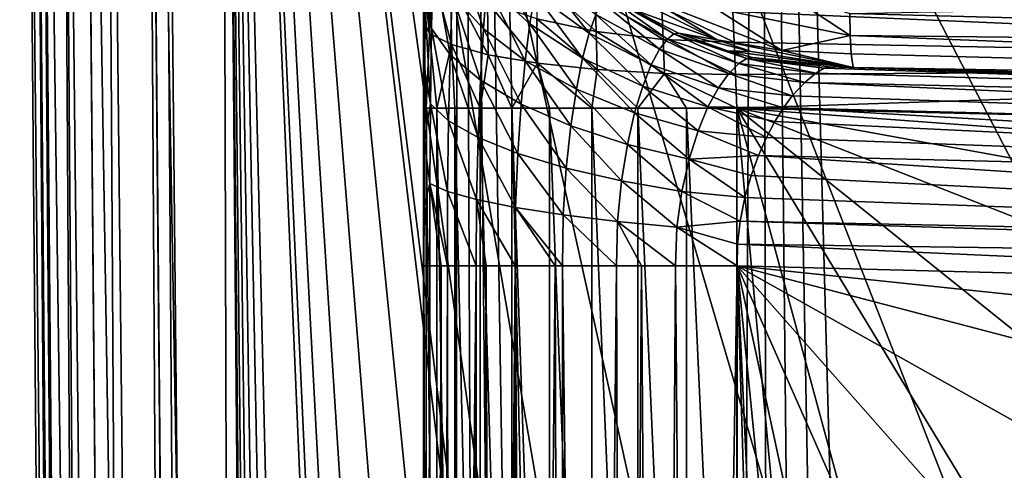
# Model space of a CAD drawing. Header units: metres. Extents: x -104 to 104, y -111 to 38.
# Tile 341 of 656: x -16.58 to -9.23, y -42.73 to -39.37. Entities that reach past the tile are written whole.
import ezdxf

# ---------------------------------------------------------------- set-up
doc = ezdxf.new("R2010")
doc.units = ezdxf.units.M
doc.layers.add('solid_509367_AD153', color=7, linetype='CONTINUOUS')

msp = doc.modelspace()

# ---------------------------------------------------------------- linework, layer by layer
at = {"layer": 'solid_509367_AD153'}
for points in [[(-13.306856, -22.336416, 19), (-15.078767, -28.81238, 19), (-13.366148, -100.621399, 19)], [(-13.306856, -22.336416, 19), (-13.366148, -100.621399, 19), (-12.973445, -101.476456, 19)], [(-13.306856, -22.336416, 19), (-12.020095, -103.109848, 19), (-11.469076, -103.872032, 19)], [(-11.061666, -23.528255, 19), (-13.306856, -22.336416, 19), (-11.469076, -103.872032, 19)], [(-13.306856, -22.336416, 19), (-12.523104, -102.308563, 19), (-12.020095, -103.109848, 19)], [(-13.306856, -22.336416, 19), (-12.973445, -101.476456, 19), (-12.523104, -102.308563, 19)], [(-11.061666, -23.528255, 19), (-11.469076, -103.872032, 19), (-10.865832, -104.60054, 19)], [(-11.061666, -23.528255, 19), (-9.526584, -105.931496, 19), (-8.794384, -106.528069, 19)], [(-8.716385, -24.495298, 19), (-11.061666, -23.528255, 19), (-8.794384, -106.528069, 19)], [(-11.061666, -23.528255, 19), (-10.215745, -105.289925, 19), (-9.526584, -105.931496, 19)], [(-11.061666, -23.528255, 19), (-10.865832, -104.60054, 19), (-10.215745, -105.289925, 19)], [(-16.464533, -28.824472, 18.074024), (-16.578709, -28.82547, 17.5), (-15.885823, -95.138023, 18.074024)], [(-16.578709, -28.82547, 17.5), (-16.578709, -28.82547, -14.70081), (-16, -95.139023, -5.381048)], [(-16.505285, -28.889103, -15.158151), (-16, -95.139023, -5.381048), (-16.578709, -28.82547, -14.70081)], [(-16, -95.139023, 17.5), (-16.578709, -28.82547, 17.5), (-16, -95.139023, -5.381048)], [(-15.885823, -95.138023, 18.074024), (-16.578709, -28.82547, 17.5), (-16, -95.139023, 17.5)], [(-16.138969, -28.821632, 18.561077), (-16.464533, -28.824472, 18.074024), (-15.560261, -95.135185, 18.561077)], [(-16.464533, -28.824472, 18.074024), (-15.885823, -95.138023, 18.074024), (-15.560261, -95.135185, 18.561077)], [(-15.651682, -28.817379, 18.886271), (-16.138969, -28.821632, 18.561077), (-15.072972, -95.130928, 18.886271)], [(-16.138969, -28.821632, 18.561077), (-15.560261, -95.135185, 18.561077), (-15.072972, -95.130928, 18.886271)], [(-15.651682, -28.817379, 18.886271), (-14.500057, -95.125931, 19), (-15.078767, -28.81238, 19)], [(-15.651682, -28.817379, 18.886271), (-15.072972, -95.130928, 18.886271), (-14.500057, -95.125931, 19)], [(-15.078767, -28.81238, 19), (-13.703911, -99.736122, 19), (-13.366148, -100.621399, 19)], [(-15.078767, -28.81238, 19), (-13.984571, -98.830017, 19), (-13.703911, -99.736122, 19)], [(-15.078767, -28.81238, 19), (-14.204238, -97.916931, 19), (-13.984571, -98.830017, 19)], [(-15.078767, -28.81238, 19), (-14.362865, -96.997032, 19), (-14.204238, -97.916931, 19)], [(-15.078767, -28.81238, 19), (-14.461473, -96.066704, 19), (-14.362865, -96.997032, 19)], [(-15.078767, -28.81238, 19), (-14.500057, -95.125931, 19), (-14.461473, -96.066704, 19)], [(-16.505285, -28.889103, -15.158151), (-15.948905, -95.192352, -5.763708), (-16, -95.139023, -5.381048)], [(-16.505285, -28.889103, -15.158151), (-16.464012, -28.904299, -15.268829), (-15.948905, -95.192352, -5.763708)], [(-16.464012, -28.904299, -15.268829), (-15.885302, -95.21785, -5.949071), (-15.948905, -95.192352, -5.763708)], [(-16.464012, -28.904299, -15.268829), (-16.292158, -28.945486, -15.572569), (-15.885302, -95.21785, -5.949071)], [(-16.292158, -28.945486, -15.572569), (-15.560588, -95.282631, -6.4302), (-15.799027, -95.241432, -6.12222)], [(-16.292158, -28.945486, -15.572569), (-16.138748, -28.969154, -15.750506), (-15.560588, -95.282631, -6.4302)], [(-16.292158, -28.945486, -15.572569), (-15.799027, -95.241432, -6.12222), (-15.885302, -95.21785, -5.949071)], [(-16.138748, -28.969154, -15.750506), (-15.960203, -28.988834, -15.901615), (-15.560588, -95.282631, -6.4302)], [(-15.960203, -28.988834, -15.901615), (-15.249843, -95.313156, -6.666649), (-15.560588, -95.282631, -6.4302)], [(-15.960203, -28.988834, -15.901615), (-15.652354, -29.010181, -16.072624), (-15.249843, -95.313156, -6.666649)], [(-15.652354, -29.010181, -16.072624), (-15.07364, -95.32373, -6.752864), (-15.249843, -95.313156, -6.666649)], [(-15.652354, -29.010181, -16.072624), (-15.541929, -29.0149, -16.113066), (-15.07364, -95.32373, -6.752864)], [(-15.541929, -29.0149, -16.113066), (-15.078767, -29.021139, -16.186213), (-14.887978, -95.33091, -6.815448)], [(-15.541929, -29.0149, -16.113066), (-14.887978, -95.33091, -6.815448), (-15.07364, -95.32373, -6.752864)], [(-12.25, -95.139023, -6.89395), (-14.500057, -95.334694, -6.86645), (-15.078767, -29.021139, -16.186213)], [(-14.887978, -95.33091, -6.815448), (-15.078767, -29.021139, -16.186213), (-14.500057, -95.334694, -6.86645)], [(6.595271, -41.677757, -14.407441), (-15.078767, -29.021139, -16.186213), (15.078767, -29.021139, -16.186213)], [(1.740152, -39.874557, -14.660864), (0, -39.75, -14.67837), (-15.078767, -29.021139, -16.186213)], [(-1.740158, -39.874557, -14.660864), (-15.078767, -29.021139, -16.186213), (0, -39.75, -14.67837)], [(3.43044, -40.240601, -14.60942), (1.740152, -39.874557, -14.660864), (-15.078767, -29.021139, -16.186213)], [(5.065336, -40.84634, -14.524288), (3.43044, -40.240601, -14.60942), (-15.078767, -29.021139, -16.186213)], [(6.595271, -41.677757, -14.407441), (5.065336, -40.84634, -14.524288), (-15.078767, -29.021139, -16.186213)], [(-12.25, -52.000122, -12.956727), (-12.122924, -53.754974, -12.710098), (-15.078767, -29.021139, -16.186213)], [(-9.259171, -87.196854, -8.010149), (-15.078767, -29.021139, -16.186213), (-12.122924, -53.754974, -12.710098)], [(-12.122959, -50.245262, -13.203356), (-12.25, -52.000122, -12.956727), (-15.078767, -29.021139, -16.186213)], [(-11.748465, -48.532314, -13.444096), (-12.122959, -50.245262, -13.203356), (-15.078767, -29.021139, -16.186213)], [(-11.130849, -46.884964, -13.675615), (-11.748465, -48.532314, -13.444096), (-15.078767, -29.021139, -16.186213)], [(-10.286663, -45.34956, -13.891402), (-11.130849, -46.884964, -13.675615), (-15.078767, -29.021139, -16.186213)], [(-9.235804, -43.952766, -14.087709), (-10.286663, -45.34956, -13.891402), (-15.078767, -29.021139, -16.186213)], [(-7.993154, -42.717548, -14.261308), (-9.235804, -43.952766, -14.087709), (-15.078767, -29.021139, -16.186213)], [(-6.595335, -41.677799, -14.407434), (-7.993154, -42.717548, -14.261308), (-15.078767, -29.021139, -16.186213)], [(-5.065377, -40.846359, -14.524286), (-6.595335, -41.677799, -14.407434), (-15.078767, -29.021139, -16.186213)], [(-3.43046, -40.240608, -14.609419), (-5.065377, -40.846359, -14.524286), (-15.078767, -29.021139, -16.186213)], [(-1.740158, -39.874557, -14.660864), (-3.43046, -40.240608, -14.609419), (-15.078767, -29.021139, -16.186213)], [(-12.12449, -93.411285, -7.136768), (-12.25, -95.139023, -6.89395), (-15.078767, -29.021139, -16.186213)], [(-11.75394, -91.723495, -7.373971), (-12.12449, -93.411285, -7.136768), (-15.078767, -29.021139, -16.186213)], [(-11.142272, -90.098335, -7.602372), (-11.75394, -91.723495, -7.373971), (-15.078767, -29.021139, -16.186213)], [(-10.304474, -88.580566, -7.81568), (-11.142272, -90.098335, -7.602372), (-15.078767, -29.021139, -16.186213)], [(-9.259171, -87.196854, -8.010149), (-10.304474, -88.580566, -7.81568), (-15.078767, -29.021139, -16.186213)], [(-13.521265, -39.474461, 1.375441), (-13.571594, -38.754162, 1.742118), (-13.569398, -39.026897, 1.825983)], [(-13.525207, -38.929058, 1.237653), (-13.571594, -38.754162, 1.742118), (-13.521265, -39.474461, 1.375441)], [(-13.506339, -39.438915, 2.8304), (-13.553474, -39.274033, 2.434088), (-13.547709, -38.820145, 2.654272)], [(-13.506339, -39.438915, 2.8304), (-13.547709, -38.820145, 2.654272), (-13.49615, -38.920437, 3.11792)], [(-13.352169, -39.185143, 3.518134), (-13.334967, -38.789829, 3.843901), (-13.119641, -39.441219, 3.880524)], [(-13.334967, -38.789829, 3.843901), (-13.094885, -39.10923, 4.171435), (-13.119641, -39.441219, 3.880524)], [(-13.094885, -39.10923, 4.171435), (-13.068533, -38.833351, 4.503726), (-12.772556, -39.402393, 4.449099)], [(-13.068533, -38.833351, 4.503726), (-12.736023, -39.176743, 4.7392), (-12.772556, -39.402393, 4.449099)], [(-13.506339, -39.438915, 2.8304), (-13.49615, -38.920437, 3.11792), (-13.367094, -39.633148, 3.254307)], [(-13.49615, -38.920437, 3.11792), (-13.352169, -39.185143, 3.518134), (-13.367094, -39.633148, 3.254307)], [(-13.525207, -38.929058, 1.237653), (-13.521265, -39.474461, 1.375441), (-13.357735, -39.558258, 0.871762)], [(-13.525207, -38.929058, 1.237653), (-13.357735, -39.558258, 0.871762), (-13.361917, -39.094398, 0.755858)], [(-13.553474, -39.274033, 2.434088), (-13.56749, -39.377823, 1.89886), (-13.569398, -39.026897, 1.825983)], [(-13.521265, -39.474461, 1.375441), (-13.569398, -39.026897, 1.825983), (-13.56749, -39.377823, 1.89886)], [(-12.736023, -39.176743, 4.7392), (-12.699527, -39.004906, 5.050745), (-12.331079, -39.472538, 4.91935)], [(-12.278267, -39.461002, -0.331287), (-12.286598, -39.193508, -0.446772), (-12.729746, -39.055721, -0.183187)], [(-12.722569, -39.367146, -0.048592), (-12.278267, -39.461002, -0.331287), (-12.729746, -39.055721, -0.183187)], [(-12.699527, -39.004906, 5.050745), (-12.282403, -39.333923, 5.187888), (-12.331079, -39.472538, 4.91935)], [(-13.361917, -39.094398, 0.755858), (-13.357735, -39.558258, 0.871762), (-13.084933, -39.633469, 0.416374)], [(-13.361917, -39.094398, 0.755858), (-13.084933, -39.633469, 0.416374), (-13.089867, -39.242886, 0.319891)], [(-13.119641, -39.441219, 3.880524), (-13.094885, -39.10923, 4.171435), (-12.807225, -39.679131, 4.191598)], [(-13.094885, -39.10923, 4.171435), (-12.772556, -39.402393, 4.449099), (-12.807225, -39.679131, 4.191598)], [(-10.387489, -39.325108, 14.330685), (0, -39.121746, 15.221746), (0, -39.598827, 14.599728)], [(-13.367094, -39.633148, 3.254307), (-13.352169, -39.185143, 3.518134), (-13.141603, -39.823483, 3.64127)], [(-13.352169, -39.185143, 3.518134), (-13.119641, -39.441219, 3.880524), (-13.141603, -39.823483, 3.64127)], [(-12.772556, -39.402393, 4.449099), (-12.736023, -39.176743, 4.7392), (-12.379986, -39.658398, 4.666551)], [(-12.736023, -39.176743, 4.7392), (-12.331079, -39.472538, 4.91935), (-12.379986, -39.658398, 4.666551)], [(-11.779035, -39.519791, -0.51415), (-11.788693, -39.28017, -0.6183), (-12.286598, -39.193508, -0.446772)], [(-12.278267, -39.461002, -0.331287), (-11.779035, -39.519791, -0.51415), (-12.286598, -39.193508, -0.446772)], [(-12.237006, -39.2425, 5.460701), (-12.19836, -39.196362, 5.724427), (-11.747622, -39.516544, 5.510126)], [(-12.19836, -39.196362, 5.724427), (-12.168768, -39.191196, 5.966516), (-11.698408, -39.478352, 5.740394)], [(-12.19836, -39.196362, 5.724427), (-11.698408, -39.478352, 5.740394), (-11.747622, -39.516544, 5.510126)], [(-11.698408, -39.478352, 5.740394), (-12.168768, -39.191196, 5.966516), (-12.005686, -39.296551, 5.962174)], [(-10.854378, -39.178421, 14.465159), (-10.383138, -39.490635, 13.998988), (-11.387801, -39.289326, 13.935203)], [(-10.854378, -39.178421, 14.465159), (-10.387489, -39.325108, 14.330685), (-10.383138, -39.490635, 13.998988)], [(-13.553474, -39.274033, 2.434088), (-13.557939, -39.759853, 2.263603), (-13.56749, -39.377823, 1.89886)], [(-13.51408, -40.000214, 2.622996), (-13.557939, -39.759853, 2.263603), (-13.553474, -39.274033, 2.434088)], [(-13.51408, -40.000214, 2.622996), (-13.553474, -39.274033, 2.434088), (-13.506339, -39.438915, 2.8304)], [(-13.089867, -39.242886, 0.319891), (-13.084933, -39.633469, 0.416374), (-12.716475, -39.696346, 0.032003)], [(-13.089867, -39.242886, 0.319891), (-12.716475, -39.696346, 0.032003), (-12.722569, -39.367146, -0.048592)], [(-12.282403, -39.333923, 5.187888), (-12.237006, -39.2425, 5.460701), (-11.806067, -39.592869, 5.272169)], [(-12.237006, -39.2425, 5.460701), (-11.747622, -39.516544, 5.510126), (-11.806067, -39.592869, 5.272169)], [(-11.864669, -39.223793, 13.348827), (-11.377395, -39.521816, 12.85659), (-11.828695, -39.298965, 12.868561)], [(-10.894442, -39.601727, 13.441844), (-11.377395, -39.521816, 12.85659), (-11.864669, -39.223793, 13.348827)], [(-11.387801, -39.289326, 13.935203), (-10.894442, -39.601727, 13.441844), (-11.864669, -39.223793, 13.348827)], [(-11.779035, -39.519791, -0.51415), (-11.249688, -39.540424, -0.588161), (-11.788693, -39.28017, -0.6183)], [(-11.788693, -39.28017, -0.6183), (-11.249688, -39.540424, -0.588161), (-11.260611, -39.312531, -0.688676)], [(-11.387801, -39.289326, 13.935203), (-10.383138, -39.490635, 13.998988), (-10.894442, -39.601727, 13.441844)], [(-11.260611, -39.312531, -0.688676), (-1.800287, -39.721638, -0.847807), (-1.797002, -39.263107, -1.12072)], [(-12.331079, -39.472538, 4.91935), (-12.282403, -39.333923, 5.187888), (-11.868778, -39.709724, 5.037468)], [(-12.282403, -39.333923, 5.187888), (-11.806067, -39.592869, 5.272169), (-11.868778, -39.709724, 5.037468)], [(-12.005686, -39.296551, 5.962174), (-11.828695, -39.298965, 12.868561), (-11.377395, -39.521816, 12.85659)], [(-11.663465, -39.473377, 5.953093), (-12.005686, -39.296551, 5.962174), (-11.377395, -39.521816, 12.85659)], [(-11.698408, -39.478352, 5.740394), (-12.005686, -39.296551, 5.962174), (-11.663465, -39.473377, 5.953093)], [(-11.260611, -39.312531, -0.688676), (-11.249688, -39.540424, -0.588161), (-1.800287, -39.721638, -0.847807)], [(-10.383138, -39.490635, 13.998988), (-10.387489, -39.325108, 14.330685), (0, -39.598827, 14.599728)], [(-13.557939, -39.759853, 2.263603), (-13.565991, -40.032188, 1.956061), (-13.56749, -39.377823, 1.89886)], [(-13.546282, -40.032188, 1.579973), (-13.56749, -39.377823, 1.89886), (-13.565991, -40.032188, 1.956061)], [(-13.521265, -39.474461, 1.375441), (-13.56749, -39.377823, 1.89886), (-13.546282, -40.032188, 1.579973)], [(-12.807225, -39.679131, 4.191598), (-12.772556, -39.402393, 4.449099), (-12.426555, -39.890018, 4.43977)], [(-12.772556, -39.402393, 4.449099), (-12.379986, -39.658398, 4.666551), (-12.426555, -39.890018, 4.43977)], [(-12.722569, -39.367146, -0.048592), (-12.716475, -39.696346, 0.032003), (-12.270749, -39.743748, -0.262166)], [(-12.722569, -39.367146, -0.048592), (-12.270749, -39.743748, -0.262166), (-12.278267, -39.461002, -0.331287)], [(-13.521265, -39.474461, 1.375441), (-13.546282, -40.032188, 1.579973), (-13.467981, -40.032188, 1.211599)], [(-13.357735, -39.558258, 0.871762), (-13.521265, -39.474461, 1.375441), (-13.467981, -40.032188, 1.211599)], [(-13.51408, -40.000214, 2.622996), (-13.506339, -39.438915, 2.8304), (-13.379005, -40.124977, 3.060567)], [(-13.506339, -39.438915, 2.8304), (-13.367094, -39.633148, 3.254307), (-13.379005, -40.124977, 3.060567)], [(-13.141603, -39.823483, 3.64127), (-13.119641, -39.441219, 3.880524), (-12.838264, -40.002831, 3.976879)], [(-13.119641, -39.441219, 3.880524), (-12.807225, -39.679131, 4.191598), (-12.838264, -40.002831, 3.976879)], [(-12.379986, -39.658398, 4.666551), (-12.331079, -39.472538, 4.91935), (-11.931789, -39.867714, 4.815694)], [(-12.331079, -39.472538, 4.91935), (-11.868778, -39.709724, 5.037468), (-11.931789, -39.867714, 4.815694)], [(-12.278267, -39.461002, -0.331287), (-12.270749, -39.743748, -0.262166), (-11.77, -39.773308, -0.451455)], [(-12.278267, -39.461002, -0.331287), (-11.77, -39.773308, -0.451455), (-11.779035, -39.519791, -0.51415)], [(-11.747622, -39.516544, 5.510126), (-11.698408, -39.478352, 5.740394), (-11.215349, -39.700039, 5.5175)], [(-11.698408, -39.478352, 5.740394), (-11.663465, -39.473377, 5.953093), (-11.154263, -39.661568, 5.732505)], [(-11.698408, -39.478352, 5.740394), (-11.154263, -39.661568, 5.732505), (-11.215349, -39.700039, 5.5175)], [(-11.663465, -39.473377, 5.953093), (-11.377395, -39.521816, 12.85659), (-11.121457, -39.609344, 12.849829)], [(-11.300301, -39.605194, 5.943494), (-11.663465, -39.473377, 5.953093), (-11.121457, -39.609344, 12.849829)], [(-11.154263, -39.661568, 5.732505), (-11.663465, -39.473377, 5.953093), (-11.300301, -39.605194, 5.943494)], [(-10.894442, -39.601727, 13.441844), (-10.383138, -39.490635, 13.998988), (-10.376407, -39.625813, 13.606759)], [(-10.383138, -39.490635, 13.998988), (0, -39.598827, 14.599728), (0, -39.89854, 13.874702)], [(-10.376407, -39.625813, 13.606759), (-10.383138, -39.490635, 13.998988), (0, -39.89854, 13.874702)], [(-13.357735, -39.558258, 0.871762), (-13.467981, -40.032188, 1.211599), (-13.333018, -40.032188, 0.860009)], [(-13.357735, -39.558258, 0.871762), (-13.333018, -40.032188, 0.860009), (-13.144717, -40.032188, 0.533861)], [(-13.084933, -39.633469, 0.416374), (-13.357735, -39.558258, 0.871762), (-13.144717, -40.032188, 0.533861)], [(-11.806067, -39.592869, 5.272169), (-11.747622, -39.516544, 5.510126), (-11.288256, -39.772099, 5.300451)], [(-11.779035, -39.519791, -0.51415), (-11.239367, -39.780567, -0.526902), (-11.249688, -39.540424, -0.588161)], [(-11.779035, -39.519791, -0.51415), (-11.77, -39.773308, -0.451455), (-11.239367, -39.780567, -0.526902)], [(-11.747622, -39.516544, 5.510126), (-11.215349, -39.700039, 5.5175), (-11.288256, -39.772099, 5.300451)], [(-11.121457, -39.609344, 12.849829), (-11.377395, -39.521816, 12.85659), (-10.360789, -39.727657, 12.908524)], [(-10.894442, -39.601727, 13.441844), (-10.360789, -39.727657, 12.908524), (-11.377395, -39.521816, 12.85659)], [(-11.249688, -39.540424, -0.588161), (-11.239367, -39.780567, -0.526902), (-1.800287, -39.721638, -0.847807)], [(-13.379005, -40.124977, 3.060567), (-13.367094, -39.633148, 3.254307), (-13.159503, -40.249237, 3.462633)], [(-13.367094, -39.633148, 3.254307), (-13.141603, -39.823483, 3.64127), (-13.159503, -40.249237, 3.462633)], [(-13.084933, -39.633469, 0.416374), (-13.144717, -40.032188, 0.533861), (-12.907713, -40.032188, 0.241185)], [(-12.716475, -39.696346, 0.032003), (-13.084933, -39.633469, 0.416374), (-12.907713, -40.032188, 0.241185)], [(-12.426555, -39.890018, 4.43977), (-12.379986, -39.658398, 4.666551), (-11.991805, -40.066025, 4.615799)], [(-12.379986, -39.658398, 4.666551), (-11.931789, -39.867714, 4.815694), (-11.991805, -40.066025, 4.615799)], [(-11.868778, -39.709724, 5.037468), (-11.806067, -39.592869, 5.272169), (-11.366339, -39.879463, 5.089155)], [(-11.806067, -39.592869, 5.272169), (-11.288256, -39.772099, 5.300451), (-11.366339, -39.879463, 5.089155)], [(-11.300301, -39.605194, 5.943494), (-11.121457, -39.609344, 12.849829), (-10.358756, -39.728748, 12.829775)], [(-11.11339, -39.653221, 5.938567), (-11.300301, -39.605194, 5.943494), (-10.358756, -39.728748, 12.829775)], [(-11.154263, -39.661568, 5.732505), (-11.300301, -39.605194, 5.943494), (-11.11339, -39.653221, 5.938567)], [(-11.154263, -39.661568, 5.732505), (-11.11339, -39.653221, 5.938567), (-10.577377, -39.734753, 5.735266)], [(-11.121457, -39.609344, 12.849829), (-10.360789, -39.727657, 12.908524), (-10.358756, -39.728748, 12.829775)], [(-11.11339, -39.653221, 5.938567), (-10.358756, -39.728748, 12.829775), (-10.539603, -39.72401, 5.923497)], [(-10.577377, -39.734753, 5.735266), (-11.11339, -39.653221, 5.938567), (-10.539603, -39.72401, 5.923497)], [(-10.894442, -39.601727, 13.441844), (-10.376407, -39.625813, 13.606759), (-10.360789, -39.727657, 12.908524)], [(-10.360789, -39.727657, 12.908524), (-10.376407, -39.625813, 13.606759), (0, -39.89854, 13.874702)], [(-12.716475, -39.696346, 0.032003), (-12.907713, -40.032188, 0.241185), (-12.627842, -40.032188, -0.010812)], [(-12.838264, -40.002831, 3.976879), (-12.807225, -39.679131, 4.191598), (-12.46837, -40.164509, 4.248637)], [(-12.807225, -39.679131, 4.191598), (-12.426555, -39.890018, 4.43977), (-12.46837, -40.164509, 4.248637)], [(-12.716475, -39.696346, 0.032003), (-12.627842, -40.032188, -0.010812), (-12.311996, -40.032188, -0.215925)], [(-12.270749, -39.743748, -0.262166), (-12.716475, -39.696346, 0.032003), (-12.311996, -40.032188, -0.215925)], [(-11.931789, -39.867714, 4.815694), (-11.868778, -39.709724, 5.037468), (-11.444659, -40.022545, 4.890976)], [(-11.868778, -39.709724, 5.037468), (-11.366339, -39.879463, 5.089155), (-11.444659, -40.022545, 4.890976)], [(-11.288256, -39.772099, 5.300451), (-11.215349, -39.700039, 5.5175), (-10.722726, -39.839188, 5.33087)], [(-11.239367, -39.780567, -0.526902), (-11.229639, -40.032188, -0.505942), (-1.800287, -39.721638, -0.847807)], [(-1.800287, -39.721638, -0.847807), (-11.229639, -40.032188, -0.505942), (-1.809731, -40.246613, -0.752611)], [(-11.215349, -39.700039, 5.5175), (-11.154263, -39.661568, 5.732505), (-10.640487, -39.771492, 5.536294)], [(-11.215349, -39.700039, 5.5175), (-10.640487, -39.771492, 5.536294), (-10.722726, -39.839188, 5.33087)], [(-11.154263, -39.661568, 5.732505), (-10.577377, -39.734753, 5.735266), (-10.640487, -39.771492, 5.536294)], [(-10.577377, -39.734753, 5.735266), (-10.539603, -39.72401, 5.923497), (0.000011, -40.078533, 5.720471)], [(-10.539603, -39.72401, 5.923497), (0, -40, 13.101028), (0, -40, 6.199486)], [(-10.358756, -39.728748, 12.829775), (0, -40, 13.101028), (-10.539603, -39.72401, 5.923497)], [(0.000011, -40.078533, 5.720471), (-10.539603, -39.72401, 5.923497), (0, -40, 6.199486)], [(-10.360789, -39.727657, 12.908524), (0, -40, 13.101028), (-10.358756, -39.728748, 12.829775)], [(-10.360789, -39.727657, 12.908524), (0, -39.89854, 13.874702), (0, -40, 13.101028)], [(-13.557939, -39.759853, 2.263603), (-13.561003, -40.27002, 2.146597), (-13.565991, -40.032188, 1.956061)], [(-13.51408, -40.000214, 2.622996), (-13.561003, -40.27002, 2.146597), (-13.557939, -39.759853, 2.263603)], [(-12.270749, -39.743748, -0.262166), (-12.311996, -40.032188, -0.215925), (-11.967951, -40.032188, -0.369104)], [(-11.77, -39.773308, -0.451455), (-12.270749, -39.743748, -0.262166), (-11.967951, -40.032188, -0.369104)], [(-11.77, -39.773308, -0.451455), (-11.967951, -40.032188, -0.369104), (-11.604179, -40.032188, -0.466576)], [(-11.77, -39.773308, -0.451455), (-11.604179, -40.032188, -0.466576), (-11.229639, -40.032188, -0.505942)], [(-11.77, -39.773308, -0.451455), (-11.229639, -40.032188, -0.505942), (-11.239367, -39.780567, -0.526902)], [(-11.366339, -39.879463, 5.089155), (-11.288256, -39.772099, 5.300451), (-10.816072, -39.940861, 5.127561)], [(-11.288256, -39.772099, 5.300451), (-10.722726, -39.839188, 5.33087), (-10.816072, -39.940861, 5.127561)], [(-10.722726, -39.839188, 5.33087), (-10.640487, -39.771492, 5.536294), (0.000011, -40.078533, 5.720471)], [(-10.640487, -39.771492, 5.536294), (-10.577377, -39.734753, 5.735266), (0.000011, -40.078533, 5.720471)], [(-13.159503, -40.249237, 3.462633), (-13.141603, -39.823483, 3.64127), (-12.863747, -40.36837, 3.814223)], [(-13.141603, -39.823483, 3.64127), (-12.838264, -40.002831, 3.976879), (-12.863747, -40.36837, 3.814223)], [(-11.991805, -40.066025, 4.615799), (-11.931789, -39.867714, 4.815694), (-11.519166, -40.200596, 4.71313)], [(-11.931789, -39.867714, 4.815694), (-11.444659, -40.022545, 4.890976), (-11.519166, -40.200596, 4.71313)], [(-10.816072, -39.940861, 5.127561), (-10.722726, -39.839188, 5.33087), (0.000005, -40.306267, 5.291227)], [(-10.722726, -39.839188, 5.33087), (0.000011, -40.078533, 5.720471), (0.000005, -40.306267, 5.291227)], [(-12.46837, -40.164509, 4.248637), (-12.426555, -39.890018, 4.43977), (-12.045698, -40.302502, 4.446424)], [(-12.426555, -39.890018, 4.43977), (-11.991805, -40.066025, 4.615799), (-12.045698, -40.302502, 4.446424)], [(-11.444659, -40.022545, 4.890976), (-11.366339, -39.879463, 5.089155), (-10.880902, -40.028275, 4.997263)], [(-11.366339, -39.879463, 5.089155), (-10.816072, -39.940861, 5.127561), (-10.880902, -40.028275, 4.997263)], [(-10.880902, -40.028275, 4.997263), (-10.816072, -39.940861, 5.127561), (0.000005, -40.306267, 5.291227)], [(-13.518942, -40.592804, 2.49996), (-13.561003, -40.27002, 2.146597), (-13.51408, -40.000214, 2.622996)], [(-13.518942, -40.592804, 2.49996), (-13.51408, -40.000214, 2.622996), (-13.386848, -40.651802, 2.943212)], [(-13.51408, -40.000214, 2.622996), (-13.379005, -40.124977, 3.060567), (-13.386848, -40.651802, 2.943212)], [(-12.863747, -40.36837, 3.814223), (-12.838264, -40.002831, 3.976879), (-12.502749, -40.477936, 4.102243)], [(-12.838264, -40.002831, 3.976879), (-12.46837, -40.164509, 4.248637), (-12.502749, -40.477936, 4.102243)], [(-11.519166, -40.200596, 4.71313), (-11.444659, -40.022545, 4.890976), (-11.008543, -40.250225, 4.760041)], [(-11.444659, -40.022545, 4.890976), (-10.880902, -40.028275, 4.997263), (-10.945654, -40.131451, 4.873986)], [(-11.444659, -40.022545, 4.890976), (-10.945654, -40.131451, 4.873986), (-11.008543, -40.250225, 4.760041)], [(-13.563017, -41.205505, 2.069667), (-13.565991, -48.214954, 1.956061), (-13.565991, -40.032188, 1.956061)], [(-13.546282, -48.214954, 1.579976), (-13.565991, -40.032188, 1.956061), (-13.565991, -48.214954, 1.956061)], [(-13.562581, -40.756927, 2.086314), (-13.563017, -41.205505, 2.069667), (-13.565991, -40.032188, 1.956061)], [(-13.561003, -40.27002, 2.146597), (-13.562581, -40.756927, 2.086314), (-13.565991, -40.032188, 1.956061)], [(-13.546282, -40.032188, 1.579973), (-13.565991, -40.032188, 1.956061), (-13.546282, -48.214954, 1.579976)], [(-13.546282, -40.032188, 1.579973), (-13.546282, -48.214954, 1.579976), (-13.467983, -48.214954, 1.211605)], [(-13.467981, -40.032188, 1.211599), (-13.546282, -40.032188, 1.579973), (-13.467983, -48.214954, 1.211605)], [(-13.467981, -40.032188, 1.211599), (-13.467983, -48.214954, 1.211605), (-13.333022, -48.214954, 0.860016)], [(-13.333018, -40.032188, 0.860009), (-13.467981, -40.032188, 1.211599), (-13.333022, -48.214954, 0.860016)], [(-13.333018, -40.032188, 0.860009), (-13.333022, -48.214954, 0.860016), (-13.144721, -48.214954, 0.533868)], [(-13.144717, -40.032188, 0.533861), (-13.333018, -40.032188, 0.860009), (-13.144721, -48.214954, 0.533868)], [(-13.144717, -40.032188, 0.533861), (-13.144721, -48.214954, 0.533868), (-12.907718, -48.214954, 0.241191)], [(-12.907713, -40.032188, 0.241185), (-13.144717, -40.032188, 0.533861), (-12.907718, -48.214954, 0.241191)], [(-12.907713, -40.032188, 0.241185), (-12.907718, -48.214954, 0.241191), (-12.627848, -48.214954, -0.010807)], [(-12.627842, -40.032188, -0.010812), (-12.907713, -40.032188, 0.241185), (-12.627848, -48.214954, -0.010807)], [(-12.627842, -40.032188, -0.010812), (-12.627848, -48.214954, -0.010807), (-12.312, -48.214954, -0.215922)], [(-12.311996, -40.032188, -0.215925), (-12.627842, -40.032188, -0.010812), (-12.312, -48.214954, -0.215922)], [(-12.311996, -40.032188, -0.215925), (-12.312, -48.214954, -0.215922), (-11.967955, -48.214954, -0.369102)], [(-11.967951, -40.032188, -0.369104), (-12.311996, -40.032188, -0.215925), (-11.967955, -48.214954, -0.369102)], [(-12.045698, -40.302502, 4.446424), (-11.991805, -40.066025, 4.615799), (-11.585986, -40.411667, 4.562876)], [(-11.991805, -40.066025, 4.615799), (-11.519166, -40.200596, 4.71313), (-11.585986, -40.411667, 4.562876)], [(-11.967951, -40.032188, -0.369104), (-11.967955, -48.214954, -0.369102), (-11.604181, -48.214954, -0.466575)], [(-11.604179, -40.032188, -0.466576), (-11.967951, -40.032188, -0.369104), (-11.604181, -48.214954, -0.466575)], [(-11.604179, -40.032188, -0.466576), (-11.604181, -48.214954, -0.466575), (-11.229639, -48.214954, -0.505942)], [(-11.604179, -40.032188, -0.466576), (-11.229639, -48.214954, -0.505942), (-11.229639, -40.032188, -0.505942)], [(-3.389142, -40.608532, -0.711252), (-1.809731, -40.246613, -0.752611), (-11.229639, -40.032188, -0.505942)], [(-4.904755, -41.181656, -0.671564), (-3.389142, -40.608532, -0.711252), (-11.229639, -40.032188, -0.505942)], [(-6.328295, -41.955254, -0.634288), (-4.904755, -41.181656, -0.671564), (-11.229639, -40.032188, -0.505942)], [(-7.633568, -42.915054, -0.600108), (-6.328295, -41.955254, -0.634288), (-11.229639, -40.032188, -0.505942)], [(-8.796311, -44.043186, -0.56966), (-7.633568, -42.915054, -0.600108), (-11.229639, -40.032188, -0.505942)], [(-9.79494, -45.318638, -0.54351), (-8.796311, -44.043186, -0.56966), (-11.229639, -40.032188, -0.505942)], [(-10.611115, -46.71793, -0.522138), (-9.79494, -45.318638, -0.54351), (-11.229639, -40.032188, -0.505942)], [(-11.229639, -48.214954, -0.505942), (-10.611115, -46.71793, -0.522138), (-11.229639, -40.032188, -0.505942)], [(-10.945654, -40.131451, 4.873986), (-10.880902, -40.028275, 4.997263), (0.000005, -40.658646, 4.957844)], [(-10.880902, -40.028275, 4.997263), (0.000005, -40.306267, 5.291227), (0.000005, -40.658646, 4.957844)], [(-13.386848, -40.651802, 2.943212), (-13.379005, -40.124977, 3.060567), (-13.171493, -40.711853, 3.352378)], [(-13.379005, -40.124977, 3.060567), (-13.159503, -40.249237, 3.462633), (-13.171493, -40.711853, 3.352378)], [(-12.502749, -40.477936, 4.102243), (-12.46837, -40.164509, 4.248637), (-12.089954, -40.573853, 4.315969)], [(-12.46837, -40.164509, 4.248637), (-12.045698, -40.302502, 4.446424), (-12.089954, -40.573853, 4.315969)], [(-11.008543, -40.250225, 4.760041), (-10.945654, -40.131451, 4.873986), (0.000005, -40.658646, 4.957844)], [(-11.585986, -40.411667, 4.562876), (-11.519166, -40.200596, 4.71313), (-11.068018, -40.384388, 4.657617)], [(-11.519166, -40.200596, 4.71313), (-11.008543, -40.250225, 4.760041), (-11.068018, -40.384388, 4.657617)], [(-13.518942, -40.592804, 2.49996), (-13.562581, -40.756927, 2.086314), (-13.561003, -40.27002, 2.146597)], [(-13.171493, -40.711853, 3.352378), (-13.159503, -40.249237, 3.462633), (-12.880893, -40.770721, 3.712222)], [(-13.159503, -40.249237, 3.462633), (-12.863747, -40.36837, 3.814223), (-12.880893, -40.770721, 3.712222)], [(-12.089954, -40.573853, 4.315969), (-12.045698, -40.302502, 4.446424), (-11.640733, -40.652554, 4.447442)], [(-12.045698, -40.302502, 4.446424), (-11.585986, -40.411667, 4.562876), (-11.640733, -40.652554, 4.447442)], [(-11.068018, -40.384388, 4.657617), (-11.008543, -40.250225, 4.760041), (0.000005, -40.658646, 4.957844)], [(-12.880893, -40.770721, 3.712222), (-12.863747, -40.36837, 3.814223), (-12.525872, -40.82621, 4.009346)], [(-12.863747, -40.36837, 3.814223), (-12.502749, -40.477936, 4.102243), (-12.525872, -40.82621, 4.009346)], [(-11.585986, -40.411667, 4.562876), (-11.068018, -40.384388, 4.657617), (-11.122285, -40.53384, 4.568901)], [(-11.122285, -40.53384, 4.568901), (-11.068018, -40.384388, 4.657617), (0, -41.099998, 4.754166)], [(-11.068018, -40.384388, 4.657617), (0.000005, -40.658646, 4.957844), (0, -41.099998, 4.754166)], [(-11.640733, -40.652554, 4.447442), (-11.585986, -40.411667, 4.562876), (-11.16925, -40.698517, 4.49633)], [(-11.585986, -40.411667, 4.562876), (-11.122285, -40.53384, 4.568901), (-11.16925, -40.698517, 4.49633)], [(-12.525872, -40.82621, 4.009346), (-12.502749, -40.477936, 4.102243), (-12.11965, -40.876255, 4.232683)], [(-12.502749, -40.477936, 4.102243), (-12.089954, -40.573853, 4.315969), (-12.11965, -40.876255, 4.232683)], [(-11.16925, -40.698517, 4.49633), (-11.122285, -40.53384, 4.568901), (0, -41.099998, 4.754166)], [(-13.518942, -40.592804, 2.49996), (-13.51978, -41.205509, 2.4646), (-13.562581, -40.756927, 2.086314)], [(-13.518942, -40.592804, 2.49996), (-13.434444, -41.205509, 2.784244), (-13.51978, -41.205509, 2.4646)], [(-13.518942, -40.592804, 2.49996), (-13.387993, -41.205513, 2.908584), (-13.434444, -41.205509, 2.784244)], [(-13.518942, -40.592804, 2.49996), (-13.386848, -40.651802, 2.943212), (-13.387993, -41.205513, 2.908584)], [(-12.11965, -40.876255, 4.232683), (-12.089954, -40.573853, 4.315969), (-11.677352, -40.918995, 4.373919)], [(-12.089954, -40.573853, 4.315969), (-11.640733, -40.652554, 4.447442), (-11.677352, -40.918995, 4.373919)], [(-13.386848, -40.651802, 2.943212), (-13.173384, -41.205513, 3.318989), (-13.387993, -41.205513, 2.908584)], [(-13.386848, -40.651802, 2.943212), (-13.171493, -40.711853, 3.352378), (-13.173384, -41.205513, 3.318989)], [(-11.677352, -40.918995, 4.373919), (-11.640733, -40.652554, 4.447442), (-11.205021, -40.874596, 4.443663)], [(-11.640733, -40.652554, 4.447442), (-11.16925, -40.698517, 4.49633), (-11.205021, -40.874596, 4.443663)], [(-13.51978, -41.205509, 2.4646), (-13.563017, -41.205505, 2.069667), (-13.562581, -40.756927, 2.086314)], [(-13.171493, -40.711853, 3.352378), (-13.098067, -41.205513, 3.427673), (-13.173384, -41.205513, 3.318989)], [(-13.171493, -40.711853, 3.352378), (-12.883944, -41.205513, 3.680533), (-13.098067, -41.205513, 3.427673)], [(-13.171493, -40.711853, 3.352378), (-12.880893, -40.770721, 3.712222), (-12.883944, -41.205513, 3.680533)], [(-11.205021, -40.874596, 4.443663), (-11.16925, -40.698517, 4.49633), (0, -41.099998, 4.754166)], [(-12.880893, -40.770721, 3.712222), (-12.584671, -41.205513, 3.94107), (-12.883944, -41.205513, 3.680533)], [(-12.880893, -40.770721, 3.712222), (-12.53045, -41.205513, 3.979752), (-12.584671, -41.205513, 3.94107)], [(-12.880893, -40.770721, 3.712222), (-12.525872, -40.82621, 4.009346), (-12.53045, -41.205513, 3.979752)], [(-12.525872, -40.82621, 4.009346), (-12.126067, -41.205513, 4.205505), (-12.53045, -41.205513, 3.979752)], [(-12.525872, -40.82621, 4.009346), (-12.11965, -40.876255, 4.232683), (-12.126067, -41.205513, 4.205505)], [(-12.11965, -40.876255, 4.232683), (-11.941241, -41.205509, 4.277447), (-12.126067, -41.205513, 4.205505)], [(-12.11965, -40.876255, 4.232683), (-11.685852, -41.205509, 4.349384), (-11.941241, -41.205509, 4.277447)], [(-12.11965, -40.876255, 4.232683), (-11.677352, -40.918995, 4.373919), (-11.685852, -41.205509, 4.349384)], [(-11.677352, -40.918995, 4.373919), (-11.205021, -40.874596, 4.443663), (-11.224464, -41.0452, 4.414671)], [(-1.339867, -41.182663, 4.691605), (-11.224464, -41.0452, 4.414671), (-11.205021, -40.874596, 4.443663)], [(-1.339867, -41.182663, 4.691605), (-11.205021, -40.874596, 4.443663), (0, -41.099998, 4.754166)], [(-11.677352, -40.918995, 4.373919), (-11.226664, -41.205505, 4.40602), (-11.685852, -41.205509, 4.349384)], [(-11.677352, -40.918995, 4.373919), (-11.224464, -41.0452, 4.414671), (-11.226664, -41.205505, 4.40602)], [(-11.224464, -41.0452, 4.414671), (-2.661011, -41.429806, 4.630319), (-11.226664, -41.205505, 4.40602)], [(-1.339867, -41.182663, 4.691605), (-2.661011, -41.429806, 4.630319), (-11.224464, -41.0452, 4.414671)], [(-13.563017, -41.205505, 2.069667), (-13.563017, -59.256844, 2.069667), (-13.565991, -48.214954, 1.956061)], [(-13.51978, -41.205509, 2.4646), (-13.563017, -59.256844, 2.069667), (-13.563017, -41.205505, 2.069667)], [(-13.545725, -59.263798, 2.301159), (-13.563017, -59.256844, 2.069667), (-13.51978, -41.205509, 2.4646)], [(-13.506874, -59.274712, 2.526636), (-13.545725, -59.263798, 2.301159), (-13.51978, -41.205509, 2.4646)], [(-13.506874, -59.274712, 2.526636), (-13.51978, -41.205509, 2.4646), (-13.434444, -41.205509, 2.784244)], [(-13.447759, -59.284828, 2.744209), (-13.506874, -59.274712, 2.526636), (-13.434444, -41.205509, 2.784244)], [(-13.447759, -59.284828, 2.744209), (-13.434444, -41.205509, 2.784244), (-13.387993, -41.205513, 2.908584)], [(-13.369746, -59.294098, 2.952344), (-13.447759, -59.284828, 2.744209), (-13.387993, -41.205513, 2.908584)], [(-13.369746, -59.294098, 2.952344), (-13.387993, -41.205513, 2.908584), (-13.173384, -41.205513, 3.318989)], [(-13.274405, -59.302567, 3.149431), (-13.369746, -59.294098, 2.952344), (-13.173384, -41.205513, 3.318989)], [(-13.163604, -59.310364, 3.333847), (-13.274405, -59.302567, 3.149431), (-13.173384, -41.205513, 3.318989)], [(-13.163604, -59.310364, 3.333847), (-13.173384, -41.205513, 3.318989), (-13.098067, -41.205513, 3.427673)], [(-13.038328, -59.317509, 3.505605), (-13.163604, -59.310364, 3.333847), (-13.098067, -41.205513, 3.427673)], [(-13.038328, -59.317509, 3.505605), (-13.098067, -41.205513, 3.427673), (-12.883944, -41.205513, 3.680533)], [(-12.900969, -59.323982, 3.662855), (-13.038328, -59.317509, 3.505605), (-12.883944, -41.205513, 3.680533)], [(-12.756442, -59.329834, 3.802285), (-12.900969, -59.323982, 3.662855), (-12.883944, -41.205513, 3.680533)], [(-12.756442, -59.329834, 3.802285), (-12.883944, -41.205513, 3.680533), (-12.584671, -41.205513, 3.94107)], [(-12.535845, -59.337444, 3.976005), (-12.756442, -59.329834, 3.802285), (-12.584671, -41.205513, 3.94107)], [(-12.535845, -59.337444, 3.976005), (-12.584671, -41.205513, 3.94107), (-12.53045, -41.205513, 3.979752)], [(-12.306456, -59.343693, 4.117393), (-12.535845, -59.337444, 3.976005), (-12.53045, -41.205513, 3.979752)], [(-12.306456, -59.343693, 4.117393), (-12.53045, -41.205513, 3.979752), (-12.126067, -41.205513, 4.205505)], [(-12.068825, -59.348568, 4.229678), (-12.306456, -59.343693, 4.117393), (-12.126067, -41.205513, 4.205505)], [(-12.068825, -59.348568, 4.229678), (-12.126067, -41.205513, 4.205505), (-11.941241, -41.205509, 4.277447)], [(-11.814826, -59.352276, 4.316867), (-12.068825, -59.348568, 4.229678), (-11.941241, -41.205509, 4.277447)], [(-11.814826, -59.352276, 4.316867), (-11.941241, -41.205509, 4.277447), (-11.685852, -41.205509, 4.349384)], [(-11.531521, -59.355038, 4.37851), (-11.814826, -59.352276, 4.316867), (-11.685852, -41.205509, 4.349384)], [(-11.531521, -59.355038, 4.37851), (-11.685852, -41.205509, 4.349384), (-11.226664, -41.205505, 4.40602)], [(-11.531521, -59.355038, 4.37851), (-11.226664, -41.205505, 4.40602), (-11.226664, -59.356808, 4.40602)], [(-11.226664, -41.205505, 4.40602), (-10.79667, -50.504993, 4.417279), (-10.898956, -52.113819, 4.414601)], [(-11.226664, -59.356808, 4.40602), (-11.226664, -41.205505, 4.40602), (-10.898956, -52.113819, 4.414601)], [(-11.226664, -41.205505, 4.40602), (-10.457372, -48.925365, 4.426164), (-10.79667, -50.504993, 4.417279)], [(-11.226664, -41.205505, 4.40602), (-9.887629, -47.413273, 4.441083), (-10.457372, -48.925365, 4.426164)], [(-11.226664, -41.205505, 4.40602), (-9.102503, -46.004623, 4.461643), (-9.887629, -47.413273, 4.441083)], [(-11.226664, -41.205505, 4.40602), (-8.117539, -44.725872, 4.487435), (-9.102503, -46.004623, 4.461643)], [(-11.226664, -41.205505, 4.40602), (-6.95118, -43.604244, 4.517977), (-8.117539, -44.725872, 4.487435)], [(-11.226664, -41.205505, 4.40602), (-5.634361, -42.669739, 4.552459), (-6.95118, -43.604244, 4.517977)], [(-11.226664, -41.205505, 4.40602), (-4.197898, -41.94099, 4.590074), (-5.634361, -42.669739, 4.552459)], [(-11.226664, -41.205505, 4.40602), (-2.661011, -41.429806, 4.630319), (-4.197898, -41.94099, 4.590074)], [(-8.022882, -42.742832, -9), (-9.235804, -43.952766, -14.087709), (-7.993154, -42.717548, -14.261308)]]:
    msp.add_3dface(points, dxfattribs=at)

doc.saveas('drawing.dxf')
